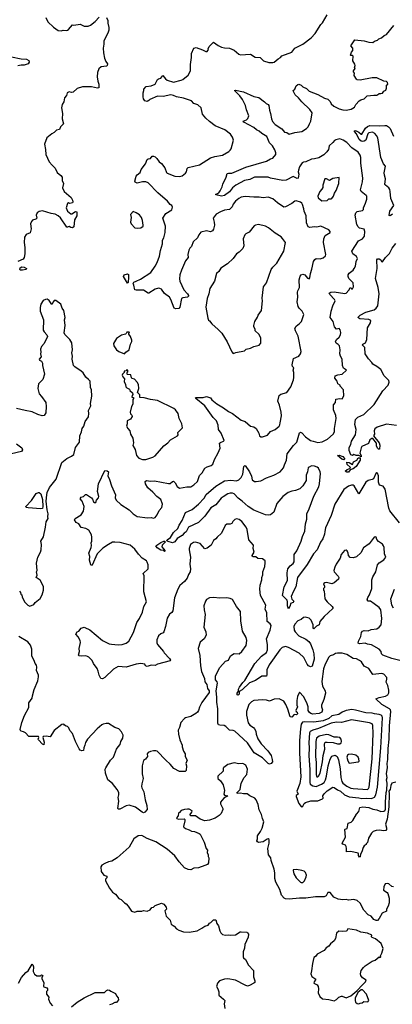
# Model space of a CAD drawing. Extents: x 2057697 to 2160550, y 827490 to 1016834.
# Tile 366 of 509: x 2106908 to 2111630, y 951158 to 963655. Entities that reach past the tile are written whole.
import ezdxf

# ---------------------------------------------------------------- set-up
doc = ezdxf.new("R2010")
doc.units = 0

msp = doc.modelspace()

# ---------------------------------------------------------------- linework, layer by layer
at = {"layer": '0CON20XD'}
for points in [[(2108009, 963685), (2108024, 963645), (2108023, 963613), (2108036, 963556), (2108037, 963523), (2108024, 963485), (2107974, 963385), (2107976, 963345), (2107964, 963295), (2107968, 963235), (2107984, 963165), (2108000, 963125), (2108020, 963095), (2108018, 963072), (2108006, 963064), (2107942, 963058), (2107909, 963031), (2107893, 962985), (2107888, 962928), (2107897, 962875), (2107911, 962835), (2107910, 962790), (2107895, 962784), (2107818, 962802), (2107705, 962804), (2107635, 962780), (2107585, 962734), (2107563, 962733), (2107535, 962741), (2107508, 962725), (2107502, 962695), (2107477, 962663), (2107466, 962614), (2107445, 962580), (2107437, 962535), (2107450, 962465), (2107446, 962395), (2107464, 962335), (2107424, 962295), (2107410, 962260), (2107375, 962253), (2107346, 962224), (2107313, 962207), (2107253, 962157), (2107221, 962075), (2107236, 962006), (2107237, 961945), (2107282, 961852), (2107317, 961807), (2107355, 961772), (2107383, 961715), (2107428, 961678), (2107444, 961655), (2107446, 961615), (2107464, 961575), (2107452, 961522), (2107472, 961475), (2107558, 961398), (2107576, 961365), (2107580, 961345), (2107575, 961332), (2107545, 961322), (2107525, 961330), (2107515, 961320), (2107498, 961265), (2107513, 961225), (2107555, 961189), (2107570, 961190), (2107615, 961222), (2107632, 961215), (2107630, 961165), (2107604, 961116), (2107594, 961026), (2107575, 961012), (2107555, 961017), (2107535, 961030), (2107522, 961028), (2107515, 961020), (2107505, 961022), (2107425, 961140), (2107395, 961167), (2107355, 961188), (2107305, 961194), (2107195, 961231), (2107155, 961222), (2107128, 961205), (2107118, 961172), (2107123, 961135), (2107112, 961125), (2107071, 961109), (2107058, 961095), (2107044, 961065), (2107051, 960999), (2107041, 960949), (2106990, 960930), (2106970, 960895), (2106964, 960825), (2106974, 960765), (2106974, 960685), (2106966, 960635), (2106951, 960615), (2106882, 960588)], [(2107238, 963685), (2107265, 963628), (2107335, 963562), (2107396, 963516), (2107435, 963512), (2107459, 963521), (2107495, 963517), (2107515, 963524), (2107528, 963532), (2107575, 963590), (2107595, 963587), (2107675, 963597), (2107725, 963573), (2107775, 963571), (2107805, 963586), (2107865, 963634), (2107913, 963687)], [(2110211, 958539), (2110224, 958625), (2110222, 958675), (2110202, 958762), (2110180, 958815), (2110191, 958869), (2110197, 958883), (2110219, 958901), (2110292, 958925), (2110343, 958997), (2110378, 959085), (2110384, 959115), (2110381, 959175), (2110372, 959205), (2110383, 959235), (2110366, 959255), (2110362, 959275), (2110380, 959355), (2110445, 959386), (2110466, 959414), (2110476, 959445), (2110438, 959638), (2110403, 959705), (2110396, 959734), (2110414, 959766), (2110455, 959797), (2110480, 959825), (2110510, 959915), (2110487, 959957), (2110448, 959995), (2110436, 960015), (2110426, 960075), (2110433, 960135), (2110431, 960195), (2110434, 960215), (2110454, 960256), (2110450, 960355), (2110462, 960398), (2110475, 960416), (2110496, 960426), (2110520, 960415), (2110557, 960375), (2110576, 960364), (2110585, 960380), (2110592, 960435), (2110612, 960488), (2110632, 960585), (2110648, 960612), (2110666, 960624), (2110715, 960620), (2110755, 960633), (2110784, 960656), (2110788, 960675), (2110759, 960825), (2110763, 960875), (2110781, 960915), (2110842, 960955), (2110842, 960965), (2110827, 960987), (2110725, 961036), (2110672, 961022), (2110645, 961026), (2110585, 961018), (2110566, 961026), (2110542, 961075), (2110537, 961167), (2110513, 961225), (2110511, 961255), (2110492, 961308), (2110483, 961325), (2110467, 961337), (2110414, 961356), (2110395, 961352), (2110355, 961321), (2110275, 961279), (2110255, 961276), (2110175, 961330), (2110115, 961383), (2110055, 961401), (2109995, 961392), (2109944, 961404), (2109875, 961401), (2109765, 961412), (2109715, 961401), (2109685, 961386), (2109645, 961351), (2109614, 961315), (2109599, 961281), (2109567, 961245), (2109505, 961236), (2109453, 961217), (2109400, 961185), (2109361, 961135), (2109374, 961085), (2109376, 961046), (2109364, 960995), (2109351, 960975), (2109326, 960964), (2109274, 960976), (2109205, 960957), (2109178, 960925), (2109160, 960885), (2109105, 960837), (2109084, 960776), (2109063, 960755), (2109051, 960729), (2109038, 960675), (2109041, 960635), (2109009, 960595), (2108957, 960475), (2108939, 960415), (2108934, 960364), (2108937, 960335), (2108986, 960225), (2109035, 960174), (2109047, 960155), (2109046, 960145), (2109035, 960133), (2108976, 960124), (2108959, 960115), (2108937, 960005), (2108925, 959990), (2108885, 959984), (2108867, 959995), (2108824, 960104), (2108805, 960134), (2108745, 960179), (2108705, 960233), (2108685, 960243), (2108665, 960246), (2108626, 960234), (2108544, 960184), (2108535, 960183), (2108475, 960224), (2108385, 960221), (2108365, 960226), (2108355, 960285), (2108344, 960305), (2108355, 960322), (2108384, 960335), (2108439, 960361), (2108568, 960445), (2108624, 960525), (2108649, 960575), (2108678, 960655), (2108691, 960725), (2108719, 960811), (2108718, 960855), (2108734, 960885), (2108750, 960955), (2108754, 961035), (2108720, 961135), (2108759, 961195), (2108835, 961243), (2108846, 961275), (2108836, 961295), (2108815, 961309), (2108783, 961353), (2108658, 961458), (2108535, 961584), (2108505, 961598), (2108465, 961598), (2108395, 961582), (2108371, 961591), (2108367, 961605), (2108383, 961667), (2108396, 961684), (2108434, 961715), (2108448, 961755), (2108503, 961825), (2108525, 961880), (2108535, 961889), (2108566, 961894), (2108588, 961922), (2108605, 961924), (2108623, 961915), (2108646, 961895), (2108675, 961850), (2108705, 961828), (2108746, 961776), (2108767, 961715), (2108775, 961707), (2108875, 961670), (2108935, 961664), (2108968, 961672), (2109011, 961705), (2109022, 961725), (2109031, 961765), (2109045, 961778), (2109185, 961814), (2109325, 961901), (2109381, 961919), (2109480, 961935), (2109559, 961981), (2109575, 961997), (2109589, 962015), (2109617, 962125), (2109604, 962165), (2109580, 962200), (2109508, 962255), (2109385, 962308), (2109315, 962362), (2109268, 962405), (2109224, 962455), (2109207, 962535), (2109165, 962573), (2109113, 962593), (2109085, 962626), (2108985, 962661), (2108895, 962674), (2108855, 962694), (2108825, 962700), (2108725, 962679), (2108655, 962683), (2108556, 962644), (2108545, 962629), (2108525, 962618), (2108492, 962625), (2108475, 962650), (2108471, 962675), (2108472, 962725), (2108482, 962755), (2108480, 962775), (2108512, 962808), (2108575, 962814), (2108623, 962835), (2108653, 962897), (2108665, 962906), (2108698, 962912), (2108722, 962948), (2108754, 962904), (2108775, 962886), (2108855, 962864), (2108955, 962887), (2108975, 962898), (2109045, 962952), (2109072, 963005), (2109071, 963085), (2109087, 963175), (2109086, 963225), (2109115, 963295), (2109145, 963302), (2109224, 963274), (2109265, 963250), (2109285, 963252), (2109302, 963275), (2109298, 963285), (2109310, 963315), (2109365, 963370), (2109425, 963326), (2109466, 963306), (2109505, 963296), (2109565, 963292), (2109625, 963269), (2109685, 963217), (2109705, 963210), (2109835, 963216), (2109891, 963179), (2109954, 963174), (2109999, 963135), (2110065, 963110), (2110115, 963110), (2110135, 963116), (2110182, 963158), (2110213, 963175), (2110232, 963198), (2110355, 963244), (2110394, 963295), (2110495, 963345), (2110601, 963425), (2110652, 963478), (2110724, 963596), (2110746, 963615), (2110804, 963715)], [(2110801, 961979), (2110761, 961939), (2110698, 961902), (2110645, 961887), (2110605, 961886), (2110535, 961849), (2110505, 961848), (2110490, 961840), (2110455, 961786), (2110441, 961745), (2110438, 961725), (2110446, 961695), (2110436, 961645), (2110425, 961639), (2110374, 961664), (2110285, 961620), (2110245, 961612), (2110085, 961645), (2110055, 961658), (2109885, 961655), (2109825, 961628), (2109755, 961613), (2109647, 961553), (2109607, 961523), (2109565, 961471), (2109505, 961423), (2109465, 961414), (2109415, 961427), (2109390, 961435), (2109432, 961458), (2109448, 961482), (2109474, 961535), (2109481, 961569), (2109526, 961655), (2109537, 961703), (2109555, 961709), (2109595, 961708), (2109775, 961784), (2110035, 961858), (2110085, 961889), (2110115, 961896), (2110154, 961945), (2110156, 961965), (2110141, 962005), (2110111, 962055), (2110073, 962093), (2110041, 962171), (2109975, 962212), (2109942, 962242), (2109909, 962259), (2109875, 962288), (2109747, 962355), (2109740, 962365), (2109784, 962386), (2109800, 962400), (2109814, 962435), (2109783, 962513), (2109768, 962568), (2109732, 962642), (2109699, 962689), (2109629, 962755), (2109645, 962762), (2109745, 962740), (2109875, 962681), (2109939, 962669), (2110012, 962612), (2110030, 962590), (2110055, 962577), (2110064, 962565), (2110072, 962505), (2110087, 962465), (2110098, 962395), (2110112, 962362), (2110146, 962325), (2110229, 962269), (2110265, 962228), (2110292, 962222), (2110325, 962204), (2110396, 962224), (2110485, 962238), (2110545, 962274), (2110564, 962295), (2110582, 962335), (2110599, 962365), (2110613, 962473), (2110584, 962515), (2110482, 962612), (2110442, 962662), (2110400, 962700), (2110378, 962745), (2110376, 962755), (2110396, 962775), (2110414, 962815), (2110435, 962834), (2110446, 962836), (2110475, 962824), (2110495, 962805), (2110542, 962782), (2110578, 962748), (2110686, 962706), (2110771, 962661), (2110813, 962645), (2110842, 962615), (2110856, 962586), (2110888, 962558), (2110955, 962523), (2111005, 962510), (2111045, 962507), (2111111, 962519), (2111150, 962545), (2111170, 962580), (2111212, 962625), (2111232, 962638), (2111275, 962650), (2111312, 962688), (2111395, 962699), (2111434, 962696), (2111445, 962702), (2111465, 962720), (2111485, 962718), (2111506, 962724), (2111525, 962748), (2111549, 962761), (2111558, 962785), (2111558, 962822), (2111572, 962838), (2111568, 962858), (2111555, 962871), (2111524, 962874), (2111435, 962918), (2111375, 962918), (2111225, 962888), (2111185, 962890), (2111175, 962900), (2111148, 962948), (2111150, 962975), (2111140, 962995), (2111140, 963005), (2111158, 963035), (2111152, 963045), (2111158, 963075), (2111155, 963090), (2111131, 963131), (2111133, 963193), (2111125, 963202), (2111105, 963200), (2111100, 963205), (2111112, 963245), (2111132, 963265), (2111130, 963295), (2111107, 963325), (2111155, 963398), (2111275, 963388), (2111335, 963368), (2111382, 963365), (2111405, 963382), (2111444, 963396), (2111459, 963411), (2111495, 963423), (2111527, 963453), (2111555, 963467), (2111650, 963580)], [(2106805, 963183), (2106925, 963158), (2106994, 963154), (2107025, 963138), (2107028, 963115), (2107015, 963093), (2106965, 963078), (2106925, 963077), (2106885, 963068)], [(2111635, 961186), (2111605, 961166), (2111589, 961169), (2111601, 961225), (2111650, 961295), (2111611, 961385), (2111605, 961475), (2111598, 961498), (2111585, 961521), (2111544, 961554), (2111538, 961565), (2111546, 961635), (2111531, 961681), (2111529, 961711), (2111545, 961795), (2111518, 961825), (2111485, 961905), (2111446, 962155), (2111432, 962185), (2111410, 962210), (2111378, 962228), (2111335, 962221), (2111321, 962205), (2111295, 962126), (2111275, 962112), (2111255, 962108), (2111235, 962114), (2111212, 962135), (2111175, 962207), (2111150, 962235), (2111150, 962245), (2111165, 962248), (2111205, 962228), (2111235, 962201), (2111245, 962201), (2111291, 962279), (2111315, 962299), (2111345, 962311), (2111465, 962309), (2111535, 962314), (2111555, 962310), (2111584, 962294), (2111602, 962272), (2111646, 962175)], [(2111721, 957271), (2111601, 957421), (2111587, 957457), (2111539, 957695), (2111515, 957734), (2111467, 957747), (2111456, 957785), (2111457, 957865), (2111445, 957900), (2111435, 957902), (2111422, 957895), (2111393, 957827), (2111375, 957817), (2111325, 957808), (2111295, 957785), (2111205, 957636), (2111148, 957738), (2111135, 957748), (2111115, 957748), (2111075, 957736), (2111015, 957694), (2110902, 957505), (2110857, 957363), (2110784, 957205), (2110777, 957157), (2110773, 957125), (2110750, 957065), (2110722, 957025), (2110680, 956925), (2110631, 956875), (2110552, 956738), (2110428, 956575), (2110408, 956455), (2110378, 956402), (2110349, 956335), (2110355, 956302), (2110382, 956275), (2110373, 956257), (2110340, 956245), (2110334, 956215), (2110315, 956178), (2110304, 956214), (2110302, 956265), (2110296, 956286), (2110239, 956345), (2110259, 956455), (2110304, 956536), (2110300, 956635), (2110307, 956683), (2110336, 956724), (2110375, 956753), (2110388, 956775), (2110388, 956865), (2110419, 956915), (2110474, 957035), (2110491, 957095), (2110523, 957165), (2110532, 957258), (2110549, 957315), (2110546, 957385), (2110578, 957445), (2110634, 957606), (2110698, 957725), (2110709, 957765), (2110722, 957895), (2110718, 957918), (2110695, 957962), (2110678, 957975), (2110645, 957988), (2110605, 957991), (2110575, 957977), (2110566, 957965), (2110556, 957915), (2110540, 957875), (2110538, 957805), (2110498, 957738), (2110458, 957702), (2110402, 957678), (2110355, 957671), (2110310, 957655), (2110241, 957605), (2110165, 957514), (2110129, 957405), (2110085, 957370), (2110055, 957366), (2110025, 957372), (2109875, 957429), (2109805, 957475), (2109726, 957546), (2109675, 957581), (2109625, 957635), (2109605, 957645), (2109575, 957647), (2109544, 957636), (2109485, 957601), (2109460, 957580), (2109395, 957497), (2109330, 957460), (2109255, 957352), (2109215, 957314), (2109172, 957275), (2109047, 957213), (2109016, 957155), (2108991, 957139), (2108965, 957109), (2108905, 957068), (2108875, 957026), (2108845, 957017), (2108790, 957030), (2108772, 957042), (2108776, 957055), (2108818, 957082), (2108855, 957147), (2108914, 957196), (2108930, 957240), (2108965, 957298), (2109011, 957399), (2109095, 957438), (2109176, 957505), (2109245, 957581), (2109272, 957628), (2109395, 957736), (2109505, 957801), (2109585, 957810), (2109655, 957800), (2109685, 957815), (2109716, 957844), (2109734, 957885), (2109748, 957982), (2109755, 957993), (2109765, 957996), (2109821, 957915), (2109845, 957862), (2109856, 957815), (2109882, 957795), (2109905, 957792), (2109965, 957802), (2110035, 957840), (2110127, 957873), (2110208, 957915), (2110253, 957965), (2110264, 958006), (2110290, 958065), (2110298, 958145), (2110379, 958251), (2110419, 958291), (2110455, 958410), (2110465, 958418), (2110485, 958413), (2110532, 958362), (2110575, 958326), (2110595, 958313), (2110628, 958305), (2110685, 958287), (2110743, 958297), (2110808, 958332), (2110881, 958395), (2110898, 958425), (2110898, 958465), (2110920, 958595), (2110915, 958630), (2110886, 958705), (2110884, 958765), (2110910, 958795), (2110915, 958840), (2110965, 958846), (2110995, 958841), (2111015, 958880), (2111013, 958955), (2110970, 959005), (2110968, 959018), (2110940, 959035), (2110930, 959065), (2110902, 959105), (2110907, 959133), (2110942, 959148), (2110995, 959158), (2111048, 959205), (2111014, 959234), (2111000, 959265), (2110996, 959345), (2110974, 959384), (2110966, 959415), (2110968, 959465), (2110961, 959515), (2110945, 959534), (2110919, 959549), (2110911, 959565), (2110925, 959597), (2110957, 959625), (2110976, 959655), (2110980, 959685), (2110969, 959719), (2110955, 959737), (2110925, 959729), (2110898, 959758), (2110881, 959825), (2110845, 959875), (2110855, 959956), (2110878, 960025), (2110908, 960085), (2110900, 960105), (2110838, 960165), (2110830, 960185), (2110852, 960198), (2110895, 960203), (2111030, 960180), (2111045, 960186), (2111080, 960220), (2111095, 960250), (2111105, 960257), (2111115, 960240), (2111125, 960240), (2111138, 960265), (2111134, 960315), (2111080, 960370), (2111071, 960395), (2111071, 960415), (2111085, 960439), (2111134, 960476), (2111148, 960495), (2111164, 960526), (2111172, 960585), (2111191, 960625), (2111175, 960649), (2111131, 960685), (2111116, 960715), (2111203, 960847), (2111253, 960875), (2111278, 960908), (2111281, 960965), (2111272, 960995), (2111215, 961009), (2111197, 961025), (2111181, 961055), (2111162, 961175), (2111170, 961205), (2111185, 961221), (2111252, 961235), (2111266, 961245), (2111266, 961265), (2111293, 961327), (2111307, 961375), (2111306, 961414), (2111300, 961425), (2111236, 961475), (2111229, 961495), (2111254, 961596), (2111259, 961645), (2111231, 961835), (2111233, 961905), (2111224, 961934), (2111196, 961975), (2111117, 962027), (2111055, 962095), (2111007, 962127), (2110965, 962141), (2110915, 962132), (2110897, 962123), (2110876, 962095), (2110832, 962055), (2110821, 962009), (2110801, 961979)], [(2110738, 961358), (2110805, 961360), (2110825, 961381), (2110855, 961380), (2110863, 961385), (2110886, 961415), (2110898, 961455), (2110918, 961485), (2110954, 961575), (2110955, 961650), (2110875, 961639), (2110835, 961614), (2110795, 961636), (2110774, 961635), (2110751, 961555), (2110750, 961525), (2110737, 961503), (2110710, 961475), (2110686, 961415), (2110693, 961395), (2110738, 961358)], [(2108395, 961007), (2108445, 961012), (2108472, 961035), (2108473, 961045), (2108466, 961105), (2108450, 961145), (2108425, 961177), (2108382, 961205), (2108345, 961220), (2108313, 961183), (2108320, 961145), (2108314, 961085), (2108320, 961065), (2108365, 961013), (2108395, 961007)], [(2109615, 959420), (2109625, 959422), (2109647, 959433), (2109755, 959452), (2109780, 959475), (2109835, 959484), (2109875, 959508), (2109945, 959523), (2109965, 959550), (2109962, 959615), (2109937, 959665), (2109894, 959705), (2109893, 959725), (2109877, 959755), (2109874, 959775), (2109889, 959825), (2109921, 959879), (2109929, 959905), (2109973, 959965), (2109984, 960085), (2109982, 960122), (2109998, 960265), (2110037, 960315), (2110096, 960485), (2110116, 960515), (2110168, 960565), (2110254, 960715), (2110276, 960825), (2110239, 960879), (2110220, 960900), (2110145, 960944), (2110061, 961015), (2110025, 961033), (2109935, 961056), (2109895, 961049), (2109880, 961040), (2109815, 960957), (2109775, 960939), (2109760, 960925), (2109739, 960875), (2109750, 960785), (2109738, 960752), (2109691, 960705), (2109656, 960684), (2109614, 960625), (2109543, 960555), (2109455, 960501), (2109432, 960458), (2109404, 960435), (2109375, 960338), (2109319, 960245), (2109306, 960174), (2109284, 960115), (2109266, 960005), (2109293, 959867), (2109300, 959840), (2109315, 959833), (2109343, 959793), (2109424, 959724), (2109468, 959675), (2109537, 959565), (2109598, 959438), (2109615, 959420)], [(2111685, 958505), (2111555, 958523), (2111437, 958483), (2111408, 958462), (2111400, 958435), (2111406, 958395), (2111393, 958375), (2111466, 958286), (2111471, 958255), (2111467, 958203), (2111455, 958202), (2111442, 958215), (2111431, 958245), (2111429, 958279), (2111385, 958341), (2111370, 958340), (2111347, 958323), (2111330, 958275), (2111245, 958237), (2111238, 958222), (2111221, 958155), (2111238, 958125), (2111235, 958107), (2111205, 958122), (2111174, 958124), (2111145, 958138), (2111125, 958123), (2111103, 958133), (2111082, 958185), (2111084, 958225), (2111106, 958264), (2111114, 958305), (2111163, 958387), (2111171, 958455), (2111154, 958515), (2111165, 958579), (2111195, 958610), (2111268, 958642), (2111400, 958770), (2111509, 958945), (2111578, 959015), (2111593, 959055), (2111586, 959075), (2111526, 959136), (2111485, 959215), (2111435, 959255), (2111385, 959281), (2111371, 959305), (2111330, 959350), (2111287, 959415), (2111283, 959495), (2111254, 959525), (2111259, 959535), (2111290, 959555), (2111309, 959595), (2111315, 959745), (2111355, 959808), (2111358, 959835), (2111335, 959850), (2111217, 959857), (2111194, 959875), (2111224, 959905), (2111295, 959942), (2111399, 959971), (2111427, 959993), (2111447, 960025), (2111464, 960176), (2111453, 960255), (2111418, 960372), (2111439, 960495), (2111433, 960605), (2111441, 960619), (2111465, 960621), (2111484, 960605), (2111495, 960584), (2111505, 960583), (2111543, 960637), (2111595, 960686), (2111629, 960755), (2111676, 960814)], [(2106945, 960475), (2106915, 960475), (2106909, 960485), (2106914, 960506), (2106935, 960520), (2106965, 960516), (2106992, 960495), (2106988, 960485), (2106945, 960475)], [(2108275, 960312), (2108222, 960395), (2108230, 960415), (2108275, 960428), (2108285, 960421), (2108287, 960385), (2108282, 960318), (2108275, 960312)], [(2106905, 956402), (2106916, 956386), (2106920, 956365), (2106934, 956354), (2106940, 956325), (2106973, 956263), (2107012, 956222), (2107035, 956210), (2107085, 956232), (2107102, 956258), (2107165, 956308), (2107192, 956355), (2107209, 956415), (2107208, 956455), (2107198, 956485), (2107165, 956540), (2107118, 956575), (2107127, 956605), (2107120, 956645), (2107127, 956665), (2107120, 956755), (2107137, 956835), (2107173, 956897), (2107180, 956925), (2107184, 956995), (2107174, 957035), (2107207, 957093), (2107236, 957215), (2107245, 957280), (2107270, 957325), (2107262, 957345), (2107269, 957385), (2107254, 957434), (2107245, 957545), (2107253, 957623), (2107257, 957655), (2107285, 957718), (2107368, 957825), (2107441, 958035), (2107503, 958087), (2107566, 958114), (2107593, 958137), (2107614, 958225), (2107665, 958292), (2107670, 958375), (2107690, 958425), (2107698, 958465), (2107719, 958495), (2107737, 958553), (2107778, 958615), (2107784, 958655), (2107781, 958695), (2107809, 958755), (2107806, 958784), (2107821, 958875), (2107816, 958955), (2107806, 958985), (2107799, 959065), (2107780, 959090), (2107745, 959117), (2107711, 959171), (2107686, 959196), (2107605, 959249), (2107591, 959265), (2107573, 959345), (2107576, 959385), (2107569, 959425), (2107576, 959465), (2107567, 959555), (2107543, 959595), (2107480, 959660), (2107471, 959681), (2107483, 959775), (2107474, 959844), (2107483, 959875), (2107466, 959965), (2107444, 959994), (2107430, 960045), (2107365, 960091), (2107345, 960089), (2107335, 960080), (2107315, 960040), (2107282, 960092), (2107255, 960106), (2107235, 960104), (2107205, 960092), (2107176, 960044), (2107167, 960003), (2107166, 959955), (2107210, 959845), (2107206, 959715), (2107216, 959695), (2107253, 959655), (2107258, 959635), (2107219, 959545), (2107184, 959506), (2107172, 959475), (2107177, 959435), (2107172, 959415), (2107180, 959375), (2107154, 959345), (2107158, 959335), (2107182, 959322), (2107198, 959295), (2107198, 959265), (2107221, 959155), (2107200, 959090), (2107146, 959034), (2107136, 958975), (2107156, 958905), (2107185, 958874), (2107238, 958795), (2107243, 958745), (2107240, 958665), (2107219, 958631), (2107194, 958626), (2107136, 958645), (2107065, 958679), (2106975, 958694), (2106865, 958721)], [(2108235, 959412), (2108252, 959435), (2108297, 959465), (2108311, 959535), (2108329, 959571), (2108329, 959589), (2108312, 959635), (2108290, 959665), (2108292, 959678), (2108300, 959685), (2108295, 959688), (2108265, 959690), (2108258, 959672), (2108247, 959663), (2108198, 959652), (2108135, 959610), (2108098, 959545), (2108101, 959515), (2108136, 959465), (2108165, 959444), (2108235, 959412)], [(2108465, 958072), (2108505, 958074), (2108595, 958101), (2108625, 958121), (2108736, 958245), (2108786, 958285), (2108818, 958322), (2108908, 958375), (2108917, 958385), (2108914, 958416), (2108970, 958475), (2108962, 958525), (2108928, 958595), (2108916, 958656), (2108883, 958705), (2108862, 958722), (2108655, 958820), (2108565, 958834), (2108486, 958856), (2108430, 958860), (2108430, 958895), (2108400, 958925), (2108418, 958975), (2108412, 959025), (2108396, 959056), (2108363, 959093), (2108335, 959100), (2108325, 959110), (2108318, 959148), (2108275, 959150), (2108270, 959155), (2108270, 959175), (2108280, 959185), (2108278, 959208), (2108265, 959210), (2108255, 959200), (2108230, 959195), (2108230, 959175), (2108210, 959155), (2108208, 959145), (2108215, 959120), (2108237, 959097), (2108231, 959061), (2108250, 959025), (2108252, 958995), (2108265, 958982), (2108300, 958965), (2108305, 958950), (2108337, 958917), (2108342, 958898), (2108332, 958885), (2108330, 958865), (2108348, 958858), (2108350, 958845), (2108340, 958835), (2108342, 958775), (2108324, 958746), (2108309, 958675), (2108312, 958652), (2108330, 958635), (2108335, 958620), (2108314, 958586), (2108270, 958565), (2108270, 958525), (2108262, 958495), (2108278, 958465), (2108304, 958435), (2108312, 958395), (2108342, 958345), (2108350, 958285), (2108342, 958252), (2108369, 958199), (2108386, 958125), (2108419, 958089), (2108465, 958072)], [(2111745, 955516), (2111625, 955545), (2111510, 955590), (2111495, 955605), (2111488, 955635), (2111465, 955666), (2111365, 955721), (2111315, 955729), (2111285, 955740), (2111215, 955733), (2111200, 955740), (2111204, 955765), (2111230, 955825), (2111240, 955875), (2111253, 955895), (2111275, 955902), (2111325, 955898), (2111364, 955916), (2111435, 955925), (2111466, 955944), (2111488, 955975), (2111500, 956055), (2111485, 956165), (2111465, 956196), (2111399, 956239), (2111355, 956273), (2111325, 956276), (2111313, 956293), (2111319, 956321), (2111340, 956355), (2111370, 956435), (2111371, 956545), (2111384, 956585), (2111424, 956645), (2111441, 956735), (2111465, 956763), (2111525, 956799), (2111548, 956835), (2111531, 956875), (2111528, 956955), (2111520, 956975), (2111505, 956998), (2111454, 957034), (2111436, 957056), (2111425, 957088), (2111415, 957092), (2111401, 957089), (2111337, 957003), (2111265, 956952), (2111231, 956889), (2111175, 956838), (2111135, 956824), (2111095, 956831), (2111076, 956855), (2111073, 956885), (2111057, 956915), (2111045, 956922), (2111025, 956918), (2110983, 956865), (2110970, 956820), (2110918, 956745), (2110901, 956705), (2110889, 956665), (2110892, 956645), (2110945, 956590), (2110951, 956575), (2110948, 956552), (2110895, 956506), (2110865, 956493), (2110795, 956510), (2110775, 956508), (2110760, 956495), (2110772, 956465), (2110772, 956448), (2110760, 956435), (2110760, 956415), (2110768, 956405), (2110774, 956305), (2110806, 956265), (2110869, 956205), (2110878, 956195), (2110878, 956182), (2110765, 956080), (2110712, 956015), (2110704, 955975), (2110671, 955959), (2110635, 955924), (2110626, 955935), (2110628, 955975), (2110604, 956034), (2110578, 956058), (2110525, 956071), (2110505, 956066), (2110475, 956042), (2110434, 956025), (2110395, 955984), (2110381, 955955), (2110387, 955907), (2110400, 955885), (2110445, 955836), (2110534, 955794), (2110572, 955762), (2110592, 955732), (2110623, 955657), (2110636, 955605), (2110641, 955539), (2110615, 955448), (2110595, 955441), (2110569, 955455), (2110551, 955475), (2110511, 955561), (2110451, 955615), (2110315, 955688), (2110275, 955698), (2110235, 955688), (2110205, 955659), (2110068, 955465), (2110040, 955405), (2110042, 955338), (2110036, 955324), (2109975, 955321), (2109895, 955267), (2109821, 955239), (2109729, 955151), (2109690, 955130), (2109689, 955095), (2109675, 955082), (2109665, 955087), (2109664, 955105), (2109679, 955131), (2109683, 955157), (2109695, 955182), (2109735, 955241), (2109763, 955267), (2109887, 955485), (2109972, 955578), (2110034, 955625), (2110047, 955655), (2110047, 955725), (2110037, 955795), (2110083, 955905), (2110093, 955965), (2110084, 955985), (2110044, 956015), (2110042, 956125), (2110019, 956175), (2110029, 956225), (2109960, 956345), (2109951, 956425), (2109954, 956476), (2109977, 956545), (2109978, 956575), (2109989, 956611), (2109989, 956645), (2110016, 956715), (2110020, 956760), (2110017, 956785), (2109985, 956813), (2109926, 956816), (2109899, 956839), (2109865, 956839), (2109855, 956845), (2109855, 956855), (2109878, 956895), (2109868, 956945), (2109870, 956985), (2109811, 957055), (2109790, 957185), (2109780, 957215), (2109723, 957285), (2109691, 957311), (2109655, 957320), (2109635, 957312), (2109608, 957285), (2109595, 957262), (2109576, 957254), (2109535, 957251), (2109513, 957237), (2109465, 957137), (2109412, 957088), (2109395, 957064), (2109364, 957045), (2109334, 956985), (2109285, 956946), (2109255, 956937), (2109195, 957007), (2109135, 957024), (2109110, 957020), (2109071, 956995), (2109056, 956945), (2109056, 956926), (2109071, 956835), (2109066, 956745), (2109074, 956685), (2109069, 956645), (2109046, 956614), (2109030, 956565), (2108996, 956524), (2108936, 956475), (2108912, 956428), (2108868, 956315), (2108847, 956153), (2108835, 956131), (2108805, 956108), (2108775, 956061), (2108755, 955955), (2108734, 955885), (2108725, 955871), (2108695, 955858), (2108668, 955835), (2108644, 955785), (2108646, 955746), (2108654, 955725), (2108730, 955635), (2108737, 955617), (2108807, 955545), (2108817, 955525), (2108814, 955516), (2108655, 955475), (2108625, 955460), (2108575, 955463), (2108525, 955446), (2108502, 955455), (2108495, 955476), (2108444, 955484), (2108385, 955474), (2108256, 955436), (2108155, 955447), (2108095, 955413), (2107985, 955307), (2107955, 955288), (2107935, 955292), (2107914, 955335), (2107904, 955385), (2107890, 955420), (2107842, 955485), (2107825, 955520), (2107783, 955563), (2107765, 955573), (2107745, 955580), (2107693, 955577), (2107662, 955582), (2107651, 955591), (2107664, 955635), (2107662, 955675), (2107678, 955748), (2107672, 955775), (2107650, 955820), (2107618, 955855), (2107635, 955884), (2107656, 955895), (2107686, 955934), (2107725, 955944), (2107735, 955941), (2107795, 955909), (2107955, 955776), (2108043, 955735), (2108072, 955728), (2108155, 955720), (2108205, 955724), (2108255, 955740), (2108292, 955768), (2108348, 955875), (2108392, 956005), (2108425, 956055), (2108465, 956135), (2108483, 956205), (2108514, 956265), (2108483, 956395), (2108487, 956595), (2108472, 956625), (2108534, 956685), (2108534, 956734), (2108525, 956768), (2108513, 956785), (2108460, 956820), (2108412, 956872), (2108366, 956935), (2108306, 956985), (2108180, 957020), (2108115, 957025), (2108085, 957022), (2108031, 956995), (2107962, 956948), (2107889, 956875), (2107825, 956732), (2107815, 956728), (2107808, 956735), (2107794, 956794), (2107795, 956840), (2107782, 956885), (2107812, 956955), (2107818, 956982), (2107814, 957015), (2107820, 957035), (2107821, 957085), (2107816, 957115), (2107784, 957174), (2107745, 957199), (2107685, 957208), (2107658, 957255), (2107625, 957275), (2107604, 957305), (2107612, 957325), (2107685, 957369), (2107717, 957415), (2107726, 957475), (2107698, 957545), (2107673, 957575), (2107686, 957594), (2107718, 957605), (2107743, 957627), (2107755, 957628), (2107818, 957585), (2107831, 957571), (2107844, 957535), (2107856, 957526), (2107873, 957527), (2107882, 957558), (2107907, 957585), (2107909, 957605), (2107894, 957665), (2107907, 957765), (2107987, 957933), (2108015, 957928), (2108034, 957915), (2108026, 957865), (2108047, 957817), (2108069, 957739), (2108120, 957625), (2108118, 957585), (2108130, 957555), (2108190, 957500), (2108295, 957432), (2108345, 957384), (2108395, 957348), (2108526, 957334), (2108575, 957338), (2108605, 957327), (2108625, 957337), (2108650, 957370), (2108677, 957425), (2108708, 957462), (2108719, 957505), (2108697, 957565), (2108645, 957604), (2108595, 957658), (2108533, 957715), (2108500, 957765), (2108497, 957795), (2108513, 957807), (2108565, 957799), (2108615, 957800), (2108795, 957768), (2108815, 957770), (2108843, 957795), (2108855, 957796), (2108878, 957778), (2108905, 957730), (2108935, 957711), (2109025, 957726), (2109075, 957727), (2109115, 957750), (2109163, 957795), (2109185, 957868), (2109220, 957905), (2109256, 957964), (2109285, 957981), (2109335, 957996), (2109354, 958015), (2109375, 958072), (2109424, 958156), (2109450, 958215), (2109442, 958278), (2109451, 958289), (2109491, 958305), (2109499, 958315), (2109462, 958405), (2109427, 958455), (2109425, 958508), (2109402, 958565), (2109361, 958605), (2109255, 958752), (2109139, 958845), (2109137, 958855), (2109145, 958860), (2109235, 958858), (2109275, 958874), (2109325, 958857), (2109345, 958829), (2109405, 958778), (2109489, 958729), (2109555, 958680), (2109606, 958656), (2109715, 958574), (2109765, 958553), (2109835, 958497), (2109875, 958487), (2109905, 958467), (2109940, 958405), (2109947, 958375), (2109965, 958360), (2109985, 958360), (2110049, 958381), (2110085, 958429), (2110146, 958454), (2110197, 958495), (2110207, 958513), (2110211, 958539)], [(2106865, 958270), (2106935, 958222), (2106941, 958195), (2106932, 958175), (2106805, 958145)], [(2111015, 958069), (2110989, 958079), (2110937, 958125), (2110955, 958129), (2111005, 958110), (2111023, 958085), (2111024, 958075), (2111015, 958069)], [(2111075, 957913), (2111053, 957913), (2111033, 957925), (2111057, 957945), (2111099, 957961), (2111096, 957975), (2111059, 958009), (2111055, 958037), (2111084, 958034), (2111125, 958010), (2111138, 958042), (2111183, 958065), (2111196, 958094), (2111224, 958094), (2111224, 958065), (2111171, 957985), (2111136, 957954), (2111095, 957943), (2111075, 957913)], [(2107175, 957447), (2107015, 957459), (2106991, 957465), (2106984, 957475), (2107058, 957552), (2107115, 957642), (2107145, 957654), (2107155, 957652), (2107175, 957635), (2107197, 957565), (2107202, 957475), (2107195, 957452), (2107175, 957447)], [(2108745, 956904), (2108729, 956919), (2108695, 956923), (2108650, 956950), (2108634, 956975), (2108695, 957021), (2108735, 957037), (2108748, 957035), (2108750, 957025), (2108714, 956985), (2108710, 956965), (2108753, 956915), (2108745, 956904)], [(2111644, 956184), (2111626, 956226), (2111611, 956305), (2111658, 956425)], [(2109420, 954810), (2109419, 954909), (2109406, 954994), (2109406, 955055), (2109396, 955135), (2109416, 955235), (2109411, 955251), (2109390, 955275), (2109390, 955325), (2109446, 955434), (2109515, 955513), (2109556, 955524), (2109578, 955582), (2109625, 955609), (2109688, 955605), (2109724, 955635), (2109777, 955713), (2109788, 955775), (2109777, 955815), (2109732, 955895), (2109710, 956025), (2109706, 956145), (2109655, 956207), (2109604, 956294), (2109575, 956308), (2109535, 956316), (2109445, 956311), (2109365, 956323), (2109315, 956319), (2109274, 956295), (2109262, 956275), (2109243, 956215), (2109244, 956165), (2109259, 956105), (2109240, 955945), (2109269, 955885), (2109272, 955845), (2109244, 955796), (2109194, 955756), (2109169, 955675), (2109190, 955585), (2109199, 955455), (2109212, 955382), (2109250, 955295), (2109255, 955250), (2109278, 955215), (2109290, 955165), (2109310, 955135), (2109310, 955115), (2109215, 954990), (2109185, 954930), (2109173, 954885), (2109160, 954865), (2109142, 954848), (2109075, 954809), (2109010, 954795), (2108995, 954787), (2108951, 954735), (2108935, 954670), (2108918, 954638), (2108919, 954585), (2108939, 954515), (2108967, 954447), (2108968, 954425), (2108985, 954372), (2109007, 954335), (2109006, 954305), (2109032, 954255), (2109014, 954215), (2109020, 954185), (2109018, 954125), (2109005, 954112), (2108935, 954114), (2108861, 954151), (2108816, 954206), (2108758, 954255), (2108651, 954371), (2108635, 954377), (2108605, 954376), (2108565, 954367), (2108535, 954352), (2108524, 954335), (2108528, 954302), (2108502, 954268), (2108475, 954252), (2108458, 954185), (2108459, 954085), (2108472, 954025), (2108454, 953955), (2108453, 953923), (2108456, 953905), (2108483, 953855), (2108499, 953755), (2108520, 953680), (2108525, 953630), (2108492, 953595), (2108475, 953590), (2108460, 953595), (2108375, 953662), (2108296, 953686), (2108255, 953679), (2108175, 953636), (2108160, 953635), (2108150, 953645), (2108163, 953735), (2108156, 953784), (2108166, 953815), (2108166, 953846), (2108143, 953885), (2108085, 953960), (2108024, 954005), (2107995, 954090), (2107992, 954142), (2107999, 954161), (2108060, 954255), (2108096, 954295), (2108136, 954395), (2108154, 954426), (2108182, 954455), (2108189, 954495), (2108213, 954535), (2108217, 954575), (2108198, 954618), (2108165, 954653), (2108115, 954671), (2108035, 954722), (2108005, 954724), (2107967, 954713), (2107949, 954705), (2107891, 954655), (2107768, 954522), (2107740, 954480), (2107733, 954445), (2107719, 954415), (2107715, 954380), (2107695, 954377), (2107675, 954382), (2107662, 954402), (2107614, 954495), (2107578, 954595), (2107543, 954635), (2107532, 954665), (2107515, 954682), (2107495, 954687), (2107475, 954700), (2107465, 954712), (2107442, 954708), (2107346, 954634), (2107295, 954554), (2107245, 954560), (2107203, 954555), (2107200, 954545), (2107216, 954485), (2107215, 954450), (2107195, 954458), (2107147, 954515), (2107142, 954525), (2107148, 954545), (2107145, 954558), (2107025, 954555), (2106982, 954602), (2106955, 954618), (2106921, 954625), (2106914, 954645), (2106936, 954736), (2106970, 954825), (2107024, 954925), (2107022, 954985), (2107066, 955044), (2107068, 955075), (2107090, 955155), (2107138, 955265), (2107147, 955313), (2107147, 955337), (2107119, 955395), (2107126, 955435), (2107121, 955461), (2107104, 955484), (2107092, 955522), (2107062, 955575), (2107061, 955665), (2107046, 955716), (2107009, 955759), (2106895, 955828)], [(2111675, 953979), (2111625, 953964), (2111611, 953935), (2111604, 953886), (2111587, 953865), (2111592, 953835), (2111586, 953665), (2111565, 953509), (2111544, 953445), (2111558, 953398), (2111557, 953375), (2111547, 953363), (2111525, 953359), (2111465, 953367), (2111425, 953365), (2111387, 953353), (2111368, 953332), (2111329, 953265), (2111317, 953213), (2111300, 953195), (2111300, 953185), (2111275, 953168), (2111261, 953149), (2111245, 953094), (2111226, 953065), (2111225, 953030), (2111215, 953027), (2111202, 953045), (2111202, 953065), (2111196, 953076), (2111105, 953097), (2111050, 953095), (2111052, 953135), (2111045, 953160), (2111036, 953176), (2111005, 953190), (2110996, 953205), (2111039, 953281), (2111030, 953375), (2111035, 953382), (2111059, 953391), (2111070, 953455), (2111110, 953470), (2111130, 953490), (2111175, 953570), (2111206, 953605), (2111220, 953655), (2111255, 953666), (2111335, 953657), (2111385, 953634), (2111435, 953625), (2111485, 953607), (2111525, 953611), (2111535, 953615), (2111543, 953635), (2111544, 953725), (2111554, 953845), (2111562, 953875), (2111565, 953965), (2111559, 954005), (2111564, 954035), (2111559, 954085), (2111568, 954162), (2111564, 954215), (2111574, 954265), (2111577, 954405), (2111591, 954525), (2111597, 954693), (2111613, 954875), (2111607, 954895), (2111597, 954907), (2111499, 954965), (2111422, 955035), (2111465, 955054), (2111545, 955069), (2111574, 955085), (2111585, 955112), (2111586, 955144), (2111573, 955205), (2111551, 955245), (2111562, 955285), (2111560, 955305), (2111525, 955348), (2111496, 955356), (2111385, 955345), (2111332, 955422), (2111275, 955449), (2111240, 955505), (2111215, 955522), (2111175, 955541), (2111135, 955549), (2111055, 955596), (2110995, 955614), (2110936, 955616), (2110910, 955610), (2110886, 955594), (2110845, 955581), (2110828, 955565), (2110780, 955475), (2110757, 955415), (2110738, 955255), (2110747, 955197), (2110778, 955135), (2110785, 955105), (2110762, 955025), (2110732, 954955), (2110732, 954935), (2110746, 954895), (2110736, 954865), (2110705, 954850), (2110625, 954842), (2110598, 954848), (2110580, 954860), (2110564, 954885), (2110563, 954935), (2110548, 954985), (2110505, 955064), (2110455, 955120), (2110428, 955065), (2110421, 955015), (2110421, 954955), (2110427, 954935), (2110408, 954885), (2110410, 954875), (2110425, 954864), (2110429, 954845), (2110415, 954832), (2110385, 954838), (2110355, 954804), (2110334, 954805), (2110306, 954905), (2110281, 954965), (2110256, 955005), (2110195, 955036), (2110135, 955031), (2110075, 955004), (2110035, 955017), (2109985, 955023), (2109875, 955014), (2109845, 954998), (2109810, 954965), (2109784, 954876), (2109783, 954827), (2109802, 954732), (2109825, 954701), (2109871, 954671), (2109885, 954654), (2109902, 954625), (2109907, 954585), (2109928, 954528), (2109969, 954465), (2110052, 954375), (2110093, 954315), (2110109, 954265), (2110110, 954235), (2110095, 954216), (2110075, 954206), (2110055, 954214), (2109986, 954286), (2109881, 954351), (2109794, 954475), (2109635, 954626), (2109615, 954633), (2109565, 954636), (2109521, 954685), (2109498, 954698), (2109445, 954699), (2109426, 954705), (2109419, 954725), (2109420, 954810)], [(2110485, 953666), (2110495, 953674), (2110513, 953707), (2110532, 953718), (2110600, 953740), (2110685, 953742), (2110745, 953765), (2110754, 953775), (2110751, 953805), (2110765, 953831), (2110805, 953868), (2110875, 953914), (2110895, 953909), (2110935, 953879), (2110975, 953864), (2111025, 953815), (2111085, 953791), (2111205, 953780), (2111245, 953770), (2111305, 953775), (2111365, 953771), (2111404, 953786), (2111424, 953816), (2111442, 953915), (2111485, 954412), (2111507, 954795), (2111502, 954815), (2111488, 954828), (2111465, 954836), (2111405, 954843), (2111375, 954853), (2111297, 954857), (2111165, 954892), (2111118, 954898), (2111045, 954887), (2110995, 954866), (2110952, 954838), (2110865, 954818), (2110825, 954784), (2110755, 954754), (2110635, 954739), (2110515, 954742), (2110492, 954738), (2110476, 954715), (2110465, 954655), (2110456, 954505), (2110454, 954345), (2110470, 954045), (2110460, 953960), (2110422, 953865), (2110438, 953825), (2110414, 953806), (2110412, 953795), (2110445, 953705), (2110475, 953668), (2110485, 953666)], [(2111315, 953884), (2111331, 953895), (2111338, 953912), (2111377, 954275), (2111390, 954595), (2111384, 954695), (2111375, 954718), (2111342, 954732), (2111112, 954768), (2110986, 954734), (2110925, 954740), (2110855, 954727), (2110695, 954659), (2110623, 954637), (2110591, 954619), (2110580, 954605), (2110571, 954475), (2110577, 954415), (2110573, 954315), (2110587, 954135), (2110584, 953974), (2110591, 953951), (2110625, 953930), (2110667, 953923), (2110735, 953951), (2110765, 953975), (2110783, 954007), (2110798, 954055), (2110819, 954185), (2110842, 954268), (2110865, 954308), (2110905, 954319), (2110932, 954302), (2110950, 954260), (2110971, 954145), (2110980, 954035), (2110993, 953985), (2111005, 953965), (2111056, 953925), (2111105, 953901), (2111135, 953895), (2111315, 953884)], [(2110685, 954044), (2110697, 954055), (2110715, 954091), (2110747, 954235), (2110755, 954315), (2110774, 954395), (2110770, 954455), (2110774, 954475), (2110785, 954484), (2110805, 954487), (2110880, 954480), (2110935, 954463), (2110964, 954465), (2110982, 954478), (2110987, 954495), (2110981, 954525), (2110965, 954543), (2110935, 954550), (2110895, 954550), (2110825, 954580), (2110795, 954581), (2110705, 954561), (2110669, 954535), (2110662, 954495), (2110657, 954305), (2110667, 954225), (2110667, 954075), (2110675, 954045), (2110685, 954044)], [(2111085, 954219), (2111115, 954224), (2111198, 954235), (2111210, 954245), (2111208, 954275), (2111196, 954296), (2111168, 954318), (2111115, 954333), (2111075, 954330), (2111062, 954318), (2111054, 954296), (2111065, 954246), (2111085, 954219)], [(2111645, 952650), (2111625, 952652), (2111585, 952688), (2111565, 952692), (2111542, 952688), (2111523, 952647), (2111518, 952605), (2111565, 952578), (2111574, 952564), (2111591, 952505), (2111590, 952445), (2111579, 952405), (2111556, 952365), (2111555, 952342), (2111502, 952315), (2111464, 952245), (2111445, 952223), (2111425, 952223), (2111395, 952236), (2111363, 952275), (2111325, 952294), (2111271, 952351), (2111225, 952442), (2111186, 952476), (2111145, 952490), (2111075, 952478), (2111045, 952486), (2111005, 952483), (2110943, 952493), (2110888, 952518), (2110845, 952576), (2110835, 952579), (2110814, 952576), (2110791, 952535), (2110765, 952521), (2110658, 952522), (2110535, 952505), (2110455, 952507), (2110325, 952494), (2110278, 952498), (2110259, 952505), (2110226, 952545), (2110203, 952615), (2110155, 952707), (2110143, 952753), (2110141, 952825), (2110132, 952875), (2110094, 952984), (2110089, 953015), (2110063, 953053), (2110051, 953135), (2110070, 953205), (2110068, 953248), (2110056, 953256), (2110046, 953254), (2109995, 953220), (2109935, 953212), (2109921, 953221), (2109914, 953234), (2109923, 953257), (2109920, 953295), (2109958, 953352), (2109979, 953395), (2110004, 953475), (2109986, 953516), (2109974, 953565), (2109944, 953625), (2109929, 953695), (2109906, 953755), (2109886, 953776), (2109824, 953804), (2109791, 953831), (2109745, 953830), (2109705, 953839), (2109665, 953835), (2109661, 953841), (2109701, 953885), (2109716, 953965), (2109753, 954035), (2109786, 954075), (2109794, 954144), (2109776, 954195), (2109735, 954216), (2109685, 954212), (2109625, 954221), (2109545, 954201), (2109493, 954165), (2109486, 954155), (2109486, 954115), (2109418, 954055), (2109420, 954025), (2109453, 953993), (2109488, 953945), (2109502, 953872), (2109496, 953825), (2109504, 953814), (2109546, 953805), (2109495, 953773), (2109454, 953725), (2109454, 953704), (2109481, 953645), (2109481, 953629), (2109461, 953579), (2109437, 953553), (2109385, 953521), (2109315, 953493), (2109255, 953487), (2109195, 953507), (2109138, 953548), (2109072, 953552), (2109069, 953565), (2109091, 953595), (2109092, 953612), (2109055, 953634), (2109035, 953636), (2108995, 953632), (2108954, 953616), (2108935, 953592), (2108920, 953585), (2108918, 953552), (2108897, 953525), (2108900, 953515), (2108919, 953509), (2108994, 953514), (2109000, 953505), (2108999, 953485), (2108982, 953415), (2108987, 953405), (2109008, 953388), (2109054, 953374), (2109085, 953357), (2109125, 953352), (2109182, 953325), (2109196, 953316), (2109220, 953265), (2109246, 953215), (2109273, 953135), (2109287, 953115), (2109282, 953085), (2109298, 953055), (2109298, 953035), (2109307, 953015), (2109300, 952955), (2109286, 952934), (2109255, 952920), (2109175, 952888), (2109116, 952884), (2109075, 952864), (2109045, 952868), (2108995, 952892), (2108929, 952965), (2108875, 953042), (2108775, 953127), (2108635, 953219), (2108525, 953261), (2108455, 953301), (2108410, 953295), (2108355, 953259), (2108295, 953153), (2108141, 953019), (2108075, 952974), (2108035, 952966), (2107985, 952947), (2107947, 952923), (2107937, 952903), (2107941, 952845), (2107976, 952796), (2108014, 952784), (2108013, 952765), (2107997, 952745), (2107993, 952725), (2108045, 952630), (2108085, 952582), (2108122, 952555), (2108165, 952502), (2108195, 952488), (2108234, 952444), (2108255, 952432), (2108282, 952405), (2108325, 952340), (2108365, 952328), (2108395, 952342), (2108455, 952340), (2108475, 952347), (2108522, 952338), (2108561, 952359), (2108584, 952386), (2108605, 952392), (2108625, 952412), (2108705, 952442), (2108735, 952430), (2108765, 952390), (2108768, 952365), (2108748, 952345), (2108765, 952278), (2108813, 952225), (2108827, 952177), (2108865, 952148), (2108894, 952114), (2108925, 952097), (2108985, 952077), (2109054, 952074), (2109155, 952091), (2109215, 952126), (2109255, 952150), (2109296, 952164), (2109314, 952186), (2109330, 952195), (2109365, 952230), (2109395, 952230), (2109408, 952185), (2109428, 952155), (2109445, 952090), (2109458, 952065), (2109480, 952045), (2109516, 952036), (2109555, 952041), (2109585, 952034), (2109642, 952038), (2109704, 952076), (2109715, 952077), (2109785, 952072), (2109796, 952066), (2109806, 952046), (2109802, 952008), (2109760, 951915), (2109758, 951872), (2109740, 951825), (2109742, 951762), (2109746, 951746), (2109769, 951725), (2109807, 951655), (2109872, 951585), (2109870, 951505), (2109890, 951455), (2109887, 951435), (2109876, 951424), (2109820, 951395), (2109795, 951390), (2109765, 951399), (2109645, 951466), (2109545, 951479), (2109505, 951476), (2109442, 951455), (2109415, 951427), (2109403, 951385), (2109417, 951355), (2109433, 951315), (2109433, 951275), (2109492, 951225), (2109508, 951205), (2109499, 951165), (2109509, 951105)], [(2110475, 952702), (2110495, 952704), (2110516, 952725), (2110539, 952775), (2110541, 952795), (2110530, 952830), (2110515, 952846), (2110485, 952858), (2110415, 952870), (2110375, 952866), (2110372, 952855), (2110383, 952815), (2110414, 952764), (2110465, 952708), (2110475, 952702)], [(2110895, 951203), (2110923, 951217), (2110952, 951248), (2110985, 951260), (2110995, 951262), (2111045, 951242), (2111105, 951264), (2111181, 951329), (2111259, 951411), (2111289, 951445), (2111298, 951465), (2111251, 951495), (2111230, 951525), (2111228, 951545), (2111238, 951585), (2111264, 951626), (2111285, 951648), (2111376, 951704), (2111412, 951718), (2111465, 951760), (2111475, 951750), (2111485, 951760), (2111480, 951775), (2111496, 951805), (2111514, 951865), (2111489, 951929), (2111417, 951987), (2111374, 952005), (2111368, 952015), (2111372, 952035), (2111315, 952061), (2111233, 952073), (2111175, 952098), (2111065, 952116), (2111055, 952092), (2111045, 952087), (2111005, 952082), (2110954, 952086), (2110925, 952060), (2110910, 951995), (2110892, 951965), (2110848, 951925), (2110826, 951894), (2110794, 951876), (2110765, 951842), (2110680, 951795), (2110656, 951764), (2110635, 951750), (2110617, 951675), (2110608, 951582), (2110597, 951545), (2110611, 951511), (2110660, 951475), (2110640, 951445), (2110637, 951427), (2110677, 951407), (2110691, 951385), (2110696, 951355), (2110689, 951305), (2110710, 951255), (2110745, 951228), (2110825, 951220), (2110875, 951204), (2110895, 951203)], [(2106893, 951427), (2106932, 951498), (2106987, 951563), (2107016, 951584), (2107065, 951668), (2107075, 951660), (2107083, 951633), (2107078, 951575), (2107095, 951542), (2107125, 951518), (2107172, 951518), (2107185, 951530), (2107200, 951525), (2107188, 951502), (2107188, 951485), (2107212, 951432), (2107208, 951388), (2107215, 951380), (2107250, 951365), (2107258, 951355), (2107258, 951335), (2107248, 951322), (2107248, 951285), (2107275, 951250), (2107273, 951225), (2107294, 951174), (2107325, 951140)], [(2107564, 951125), (2107635, 951186), (2107725, 951240), (2107864, 951306), (2107982, 951308), (2108008, 951335), (2108025, 951340), (2108045, 951336), (2108064, 951324), (2108120, 951295), (2108134, 951264), (2108155, 951240), (2108158, 951215), (2108135, 951182), (2108115, 951182), (2108075, 951160), (2108045, 951152)], [(2111205, 951162), (2111225, 951172), (2111250, 951175), (2111268, 951192), (2111322, 951188), (2111332, 951205), (2111302, 951285), (2111252, 951342), (2111235, 951340), (2111194, 951306), (2111160, 951235), (2111158, 951205), (2111166, 951186), (2111185, 951168), (2111205, 951162)]]:
    msp.add_lwpolyline(points, dxfattribs=at)

doc.saveas('drawing.dxf')
